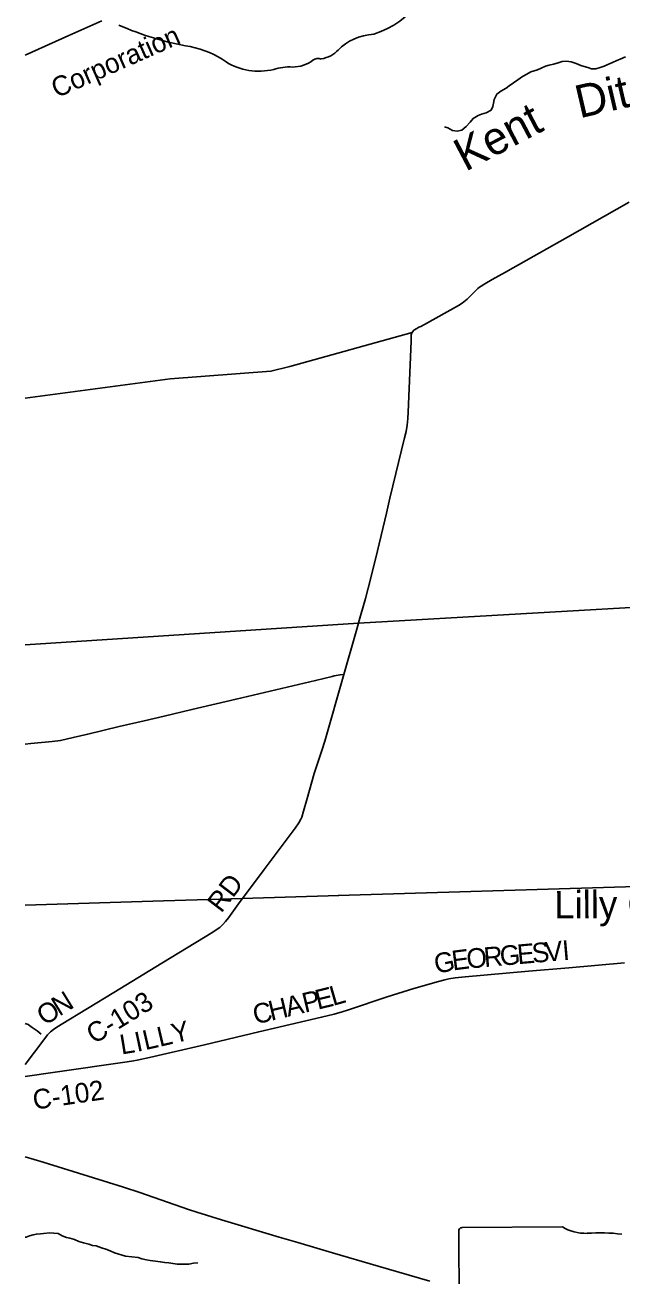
# Model space of a CAD drawing. Extents: x 114604 to 551442, y 316898 to 567001.
# Drawn here: x 114843 to 123938, y 354850 to 373907 of the extents above; entities that cross this region are included whole.
import ezdxf

# ---------------------------------------------------------------- set-up
doc = ezdxf.new("R2010")
doc.units = 0
for name, color, linetype in [('_CIVIL_CONSTRUCTION', 7, 'Continuous'), ('GE_P_Alignment_1000_Bearings', 7, 'Continuous'), ('GE_P_Alignment_100_Bearings', 7, 'Continuous'), ('GE_P_Alignment_500_Bearings', 7, 'Continuous'), ('GE_P_Alignment_500_Curve_Data', 7, 'Continuous'), ('GE_P_Alignment_500_Distances', 7, 'Continuous'), ('PM_P_Cells', 7, 'Continuous'), ('PM_P_CL_Double_Solid', 7, 'Continuous'), ('PM_P_Stop_Line', 7, 'Continuous')]:
    doc.layers.add(name, color=color, linetype=linetype)

msp = doc.modelspace()

# ---------------------------------------------------------------- linework, layer by layer
at = {"layer": '_CIVIL_CONSTRUCTION'}
msp.add_lwpolyline([(114843, 356666), (115120, 356583), (116342, 356204), (116591, 356122), (117334, 355861), (117459, 355821), (117835, 355704), (118715, 355443), (118999, 355361), (119530, 355205), (120224, 354998), (121011, 354769)], dxfattribs=at)
at = {"layer": 'GE_P_Alignment_1000_Bearings'}
for points in [[(114843, 373450), (115509, 373746), (116015, 373971)], [(119614, 360646), (125845, 360836), (129137, 360931), (129546, 360941), (131317, 360990), (132009, 361008), (132259, 361016), (132489, 361021), (133232, 361042), (133708, 361055), (134106, 361066), (134429, 361075), (134976, 361088), (135515, 361105), (135715, 361111), (136032, 361120)], [(114843, 360500), (116952, 360567), (118153, 360601), (119622, 360646)]]:
    msp.add_lwpolyline(points, dxfattribs=at)
at = {"layer": 'GE_P_Alignment_500_Bearings'}
for points in [[(120742, 369225), (120750, 369238), (120765, 369257), (120812, 369282), (120845, 369302), (120874, 369316), (120932, 369347), (121277, 369537), (121446, 369636), (121502, 369671), (121555, 369709), (121580, 369730), (121627, 369775), (121694, 369847), (121743, 369891), (121768, 369912), (121795, 369931), (121850, 369967), (121963, 370033), (122164, 370144), (123106, 370675), (124047, 371209)], [(114843, 368224), (117056, 368518), (118590, 368633), (118876, 368705), (120742, 369225)], [(120349, 366472), (120403, 366697), (120627, 367621), (120649, 367717), (120668, 367813), (120677, 367911), (120682, 368009), (120711, 368729), (120727, 369089), (120726, 369122), (120729, 369186), (120737, 369218), (120742, 369225)], [(119925, 364799), (120030, 365170), (120113, 365487), (120213, 365896), (120349, 366472)], [(119702, 364011), (119879, 364634), (119923, 364794), (119925, 364799)], [(114843, 358070), (115130, 358446), (115188, 358524), (115234, 358570), (115279, 358607), (115311, 358629), (115393, 358680), (116197, 359170), (116928, 359618), (117704, 360089), (117758, 360124), (117812, 360161), (117859, 360207), (117897, 360252), (117941, 360308), (118098, 360517), (118486, 361044), (118957, 361672), (119014, 361752), (119047, 361809), (119059, 361839), (119088, 361933), (119140, 362122), (119248, 362505), (119292, 362642), (119373, 362872), (119412, 362997), (119702, 364011)], [(114843, 362954), (114930, 362962), (115256, 362994), (115385, 363010), (115577, 363052), (115799, 363106), (116277, 363220), (116659, 363308), (116962, 363380), (117386, 363478), (118059, 363638), (119269, 363921), (119523, 363982), (119554, 363992), (119586, 363999), (119643, 364009), (119702, 364011)], [(114843, 357888), (115302, 357957), (116398, 358113), (116495, 358129), (116550, 358140), (116739, 358180), (117577, 358374), (118405, 358571), (119361, 358793), (119552, 358840), (119677, 358876), (119771, 358905), (120360, 359101), (120765, 359230), (121143, 359338), (121237, 359362), (121301, 359376), (121398, 359392), (121551, 359409), (122514, 359492), (123127, 359547), (123976, 359619)]]:
    msp.add_lwpolyline(points, dxfattribs=at)
at = {"layer": 'GE_P_Alignment_500_Curve_Data'}
for p, q in [((121451, 355532), (121474, 352362)), ((123031, 355598), (121502, 355587))]:
    msp.add_line(p, q, dxfattribs=at)
for centre, major_axis, start_param, end_param in [((119624, 374787), (1385, 10), 5.101752, 6.440018), ((118224, 376703), (3998, 29), 4.195996, 4.48896), ((120220, 373162), (758, 5), 1.647645, 2.488433), ((117062, 372605), (1251, 9), 0.823519, 1.323588), ((119255, 373738), (447, 3), 4.937069, 5.64225), ((118406, 373840), (794, 6), 4.026481, 4.996735), ((118924, 373606), (423, 3), 4.691044, 5.507374), ((119309, 373302), (119, 1), 1.147584, 2.315152), ((118872, 372747), (652, 5), 1.495662, 1.94098), ((121511, 355540), (60.5, 0.4), 1.712693, 3.28349), ((123392, 355969), (587, 4), 4.042523, 4.731795), ((123602, 353823), (2106, 15), 1.404758, 1.657858)]:
    msp.add_ellipse(centre, major_axis=major_axis, ratio=0.8, start_param=start_param, end_param=end_param, dxfattribs=at)
at = {"layer": 'GE_P_Alignment_500_Distances'}
for points in [[(141444, 374577), (136968, 371581), (136007, 370979), (135422, 370605), (135738, 366112), (135755, 365552), (134430, 365501), (133462, 365465), (124873, 365078), (119922, 364797), (114843, 364464)], [(114843, 364464), (119922, 364797), (124873, 365078), (133462, 365465), (134430, 365501), (135755, 365552), (135994, 361782), (136126, 359790), (136368, 355174), (136712, 350199)]]:
    msp.add_lwpolyline(points, dxfattribs=at)
at = {"layer": 'PM_P_Cells'}
for points in [[(123993, 373420), (123909, 373386), (123859, 373366), (123793, 373334), (123723, 373304), (123667, 373282), (123607, 373262), (123541, 373238), (123473, 373242), (123417, 373260), (123363, 373274), (123311, 373290), (123241, 373322), (123163, 373348), (123091, 373358), (123025, 373352), (122953, 373324), (122897, 373310), (122827, 373294), (122775, 373280), (122705, 373248), (122653, 373226), (122601, 373210), (122552, 373194), (122488, 373156), (122424, 373124), (122354, 373072), (122288, 373024), (122222, 372982), (122172, 372946), (122094, 372900), (122030, 372854), (121990, 372772), (121979, 372718), (121971, 372667), (121943, 372611), (121871, 372571), (121797, 372547), (121745, 372527), (121669, 372485), (121625, 372429), (121563, 372361), (121497, 372307), (121425, 372289), (121355, 372299), (121286, 372339), (121234, 372357)], [(114843, 358696), (114890, 358679), (114954, 358635), (115026, 358583), (115088, 358533)], [(114843, 355443), (114861, 355442), (114913, 355460), (114967, 355478), (115017, 355488), (115077, 355494), (115127, 355500), (115221, 355508), (115283, 355502), (115349, 355496), (115409, 355462), (115473, 355436), (115525, 355428), (115595, 355404), (115665, 355376), (115735, 355353), (115817, 355333), (115869, 355317), (115929, 355309), (116007, 355277), (116075, 355257), (116143, 355235), (116207, 355205)], [(116207, 355205), (116372, 355154), (116567, 355134), (116621, 355114), (116695, 355094), (116749, 355088), (116831, 355076), (116903, 355068), (116972, 355054), (117036, 355050), (117096, 355042), (117166, 355028), (117238, 355030), (117288, 355029), (117338, 355031), (117408, 355043), (117478, 355053)]]:
    msp.add_lwpolyline(points, dxfattribs=at)

# ---------------------------------------------------------------- texts
at = {"layer": '_CIVIL_CONSTRUCTION'}
msp.add_text('Lilly Chapel', height=417.03, rotation=0.4115, dxfattribs=at).set_placement((122908, 360296))
at = {"layer": 'GE_P_Alignment_100_Bearings'}
msp.add_text('Corporation', height=299.02, rotation=23.8887, dxfattribs=at).set_placement((115326, 372791))
at = {"layer": 'PM_P_CL_Double_Solid'}
for s, rotation, p in [('RD', 52.5778, (117833, 360368)), ('E', 7.125, (121362, 359504)), ('O', 5.061, (121582, 359532)), ('R', 4.9436, (121845, 359555)), ('G', 4.9491, (122090, 359576)), ('E', 4.9504, (122353, 359599)), ('S', 4.9442, (122577, 359618)), ('V', 4.9492, (122778, 359636)), ('I', 4.9516, (123041, 359659)), ('G', 11.522, (121109, 359452)), ('E', 13.5193, (119304, 358906)), ('L', 15.8824, (119535, 358962)), ('N', 31.6505, (115366, 358800)), ('C-103', 31.6584, (115896, 358375)), ('H', 13.3396, (118592, 358737)), ('A', 13.3411, (118849, 358798)), ('P', 13.3455, (119106, 358859)), ('O', 34.0761, (115150, 358654)), ('C', 13.3419, (118353, 358680)), ('Y', 13.2238, (117113, 358392)), ('L', 9.353, (116313, 358223)), ('I', 11.9738, (116549, 358263)), ('L', 13.0648, (116675, 358289)), ('L', 13.2238, (116895, 358340)), ('C-102', 8.4255, (114984, 357382))]:
    msp.add_text(s, height=300, rotation=rotation, dxfattribs=at).set_placement(p)
at = {"layer": 'PM_P_Stop_Line'}
for s, rotation, p in [('Ditch', 13.0467, (123292, 372484)), ('Kent', 27.7493, (121553, 371668))]:
    msp.add_text(s, height=500, rotation=rotation, dxfattribs=at).set_placement(p)

doc.saveas('drawing.dxf')
